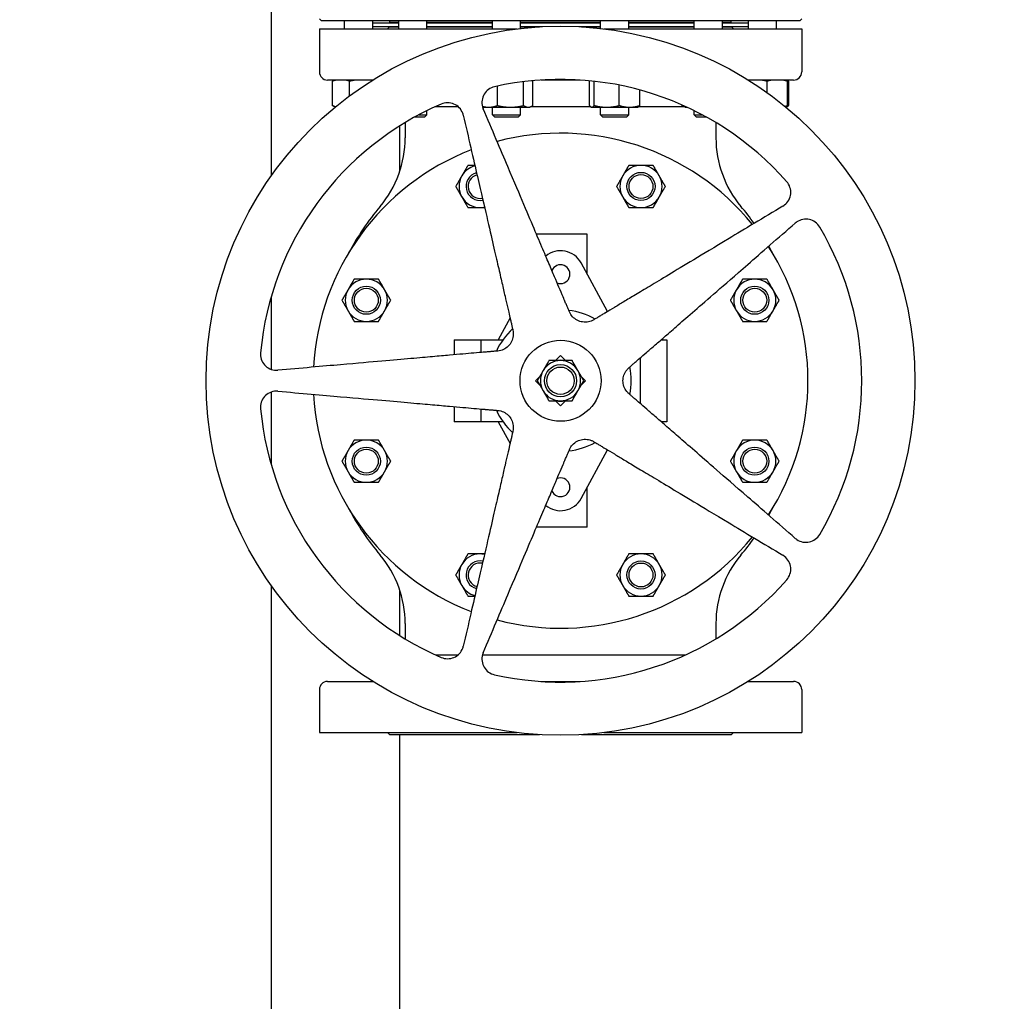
# Model space of a CAD drawing. Header units: inches. Extents: x 24 to 1128, y -94 to 748.
# Tile 484 of 546: x 592 to 622, y 524 to 555. Entities that reach past the tile are written whole.
import ezdxf

# ---------------------------------------------------------------- set-up
doc = ezdxf.new("R2010")
doc.units = ezdxf.units.IN
doc.header["$LTSCALE"] = 32
doc.header["$MEASUREMENT"] = 0
doc.layers.add('Dimension (ANSI)', color=7, linetype='Continuous', lineweight=25)
doc.layers.add('Visible (ANSI)', color=7, linetype='Continuous', lineweight=30)
doc.styles.add('Note Text (ANSI)', font='tahoma.ttf')
doc.dimstyles.new('Architectural (ANSI)', dxfattribs={"dimscale": 32, "dimtxt": 0.125, "dimasz": 0.098425, "dimexe": 0.125, "dimexo": 0.0625, "dimgap": 0.031496, "dimtad": 0, "dimtih": 1, "dimtoh": 1, "dimdec": 4, "dimrnd": 1e-08, "dimzin": 3, "dimdsep": 46, "dimlunit": 4, "dimtxsty": 'Note Text (ANSI)', "dimcen": 0.09, "dimdle": 0.393701, "dimclrd": 256, "dimclre": 256, "dimclrt": 256, "dimadec": 0, "dimazin": 3, "dimtfac": 0.96, "dimtofl": 0, "dimtmove": 0, "dimatfit": 3, "dimfxl": 1, "dimfrac": 2, "dimtolj": 1, "dimtzin": 12, "dimlwd": -1, "dimlwe": -1, "dimarcsym": 0})

# ---------------------------------------------------------------- blocks, each defined once
blk = doc.blocks.new('*D15')
at = {"layer": 'Defpoints', "color": 0, "transparency": 16777216}
for p in [(692.915, 562.239), (493.915, 496.383), (692.915, 464.957)]:
    blk.add_point(p, dxfattribs=at)
at = {"layer": 'Dimension (ANSI)', "transparency": 16777216}
for p, q in [((692.915, 560.239), (692.915, 460.957)), ((493.915, 494.383), (493.915, 460.957)), ((497.065, 464.957), (578.675, 464.957)), ((689.766, 464.957), (594.155, 464.957))]:
    blk.add_line(p, q, dxfattribs=at)
for points in [[(497.065, 465.481), (497.065, 464.432), (493.915, 464.957)], [(689.766, 465.481), (689.766, 464.432), (692.915, 464.957)]]:
    blk.add_solid(points, dxfattribs=at)
at = {"layer": 'Dimension (ANSI)', "transparency": 16777216, "insert": (579.683, 467.036), "char_height": 4, "attachment_point": 1, "style": 'Note Text (ANSI)'}
blk.add_mtext('\\A1;16\'-7"', dxfattribs=at)

msp = doc.modelspace()

# ---------------------------------------------------------------- linework, layer by layer
at = {"layer": 'Visible (ANSI)'}
for p, q in [((599.41529, 598.05891), (599.41529, 549.96775)), ((600.97779, 554.79641), (600.91529, 554.85891)), ((615.85279, 554.79641), (600.97779, 554.79641)), ((601.69927, 554.54341), (601.69927, 554.79641)), ((602.57427, 554.54341), (602.57427, 554.79641)), ((602.57427, 554.73141), (603.3816, 554.73141)), ((602.57427, 554.61141), (603.3816, 554.61141)), ((603.10029, 554.60641), (603.03729, 554.54341)), ((603.10029, 554.60641), (603.3816, 554.60641)), ((603.10529, 554.73641), (603.10529, 554.79641)), ((603.3816, 554.73641), (603.10529, 554.73641)), ((603.22529, 554.73641), (603.22529, 554.73141)), ((603.22529, 554.61141), (603.22529, 554.60641)), ((603.3816, 554.54341), (603.3816, 554.79641)), ((604.2566, 554.54341), (604.2566, 554.79641)), ((606.29547, 554.73641), (604.2566, 554.73641)), ((604.2566, 554.73141), (606.29547, 554.73141)), ((604.2566, 554.61141), (606.29547, 554.61141)), ((604.2566, 554.60641), (606.29547, 554.60641)), ((606.29547, 554.54341), (606.29547, 554.79641)), ((607.17047, 554.5554), (607.17047, 554.79641)), ((609.66012, 554.73641), (607.17047, 554.73641)), ((607.17047, 554.73141), (609.66012, 554.73141)), ((607.17047, 554.61141), (607.85007, 554.61141)), ((607.17047, 554.60641), (607.7599, 554.60641)), ((608.98051, 554.61141), (609.66012, 554.61141)), ((609.07068, 554.60641), (609.66012, 554.60641)), ((609.66012, 554.5554), (609.66012, 554.79641)), ((610.53512, 554.54341), (610.53512, 554.79641)), ((612.57399, 554.73641), (610.53512, 554.73641)), ((610.53512, 554.73141), (612.57399, 554.73141)), ((610.53512, 554.61141), (612.57399, 554.61141)), ((610.53512, 554.60641), (612.57399, 554.60641)), ((612.57399, 554.54341), (612.57399, 554.79641)), ((613.44899, 554.54341), (613.44899, 554.79641)), ((613.72529, 554.73641), (613.44899, 554.73641)), ((613.44899, 554.73141), (614.25631, 554.73141)), ((613.44899, 554.61141), (614.25631, 554.61141)), ((613.44899, 554.60641), (613.73029, 554.60641)), ((613.60529, 554.73641), (613.60529, 554.73141)), ((613.60529, 554.61141), (613.60529, 554.60641)), ((613.72529, 554.73641), (613.72529, 554.79641)), ((613.73029, 554.60641), (613.79329, 554.54341)), ((614.25631, 554.54341), (614.25631, 554.79641)), ((615.13131, 554.54341), (615.13131, 554.79641)), ((615.85279, 554.79641), (615.91529, 554.85891)), ((600.91529, 554.54341), (607.06916, 554.54341)), ((600.91529, 554.54341), (600.91529, 553.20241)), ((609.76142, 554.54341), (615.91529, 554.54341)), ((615.91529, 554.54341), (615.91529, 553.20241)), ((602.57619, 552.95241), (601.16529, 552.95241)), ((601.31934, 552.15828), (601.31934, 552.91354)), ((601.38989, 552.95241), (601.37199, 552.94406)), ((601.85382, 552.46044), (601.85382, 552.91354)), ((606.45002, 552.15828), (606.45002, 552.76397)), ((607.26745, 552.15828), (607.26745, 552.90181)), ((607.5504, 552.15828), (607.5504, 552.91354)), ((609.02679, 552.95241), (607.80379, 552.95241)), ((609.31709, 552.15828), (609.31709, 552.91354)), ((609.46231, 552.15828), (609.46231, 552.91354)), ((610.24283, 552.15828), (610.24283, 552.79243)), ((615.66529, 552.95241), (614.25439, 552.95241)), ((614.83903, 552.56082), (614.83903, 552.91354)), ((615.44069, 552.95241), (615.4586, 552.94406)), ((615.47433, 552.15828), (615.47433, 552.91354)), ((615.51124, 552.15828), (615.51124, 552.91354)), ((610.87814, 552.15828), (610.87814, 552.64292)), ((612.19405, 552.15828), (612.19405, 552.17664)), ((601.40709, 552.11139), (601.37199, 552.12776)), ((604.00456, 551.86933), (604.2566, 551.86933)), ((604.18368, 551.79641), (604.2566, 551.86933)), ((604.2566, 551.86933), (604.2566, 551.99894)), ((604.52236, 552.12541), (605.22927, 552.12541)), ((606.01397, 552.10641), (605.98961, 552.11777)), ((606.01397, 552.10641), (606.18278, 552.10641)), ((606.18278, 552.10641), (606.85873, 552.10641)), ((606.29547, 551.86933), (606.29547, 552.10641)), ((606.29547, 551.86933), (607.17047, 551.86933)), ((606.36838, 551.79641), (606.29547, 551.86933)), ((606.85873, 552.10641), (607.40892, 552.10641)), ((607.09755, 551.79641), (607.17047, 551.86933)), ((607.17047, 551.86933), (607.17047, 552.10641)), ((607.40892, 552.10641), (607.45197, 552.10641)), ((607.45197, 552.10641), (607.49775, 552.12776)), ((607.49271, 552.12541), (609.34676, 552.12541)), ((609.37862, 552.10641), (609.36736, 552.11166)), ((609.37862, 552.10641), (609.3897, 552.10641)), ((609.3897, 552.10641), (609.85257, 552.10641)), ((609.66012, 551.86933), (609.66012, 552.10641)), ((609.66012, 551.86933), (610.53512, 551.86933)), ((609.73303, 551.79641), (609.66012, 551.86933)), ((609.85257, 552.10641), (610.56049, 552.10641)), ((610.4622, 551.79641), (610.53512, 551.86933)), ((610.53512, 551.86933), (610.53512, 552.10641)), ((610.56049, 552.10641), (610.81662, 552.10641)), ((610.81662, 552.10641), (610.82787, 552.11166)), ((610.84847, 552.12541), (612.25174, 552.12541)), ((612.29249, 552.10641), (612.2467, 552.12776)), ((612.29249, 552.10641), (612.34955, 552.10641)), ((612.57399, 551.86933), (612.57399, 551.99894)), ((612.57399, 551.86933), (612.82602, 551.86933)), ((612.6469, 551.79641), (612.57399, 551.86933)), ((615.42349, 552.11139), (615.42407, 552.11166)), ((615.42407, 552.11166), (615.4586, 552.12776)), ((603.41529, 550.11254), (603.41529, 551.52683)), ((603.58347, 551.63048), (603.58347, 551.15389)), ((604.18368, 551.79641), (603.87054, 551.79641)), ((607.09755, 551.79641), (606.36838, 551.79641)), ((610.4622, 551.79641), (609.73303, 551.79641)), ((612.96005, 551.79641), (612.6469, 551.79641)), ((613.24711, 551.63048), (613.24711, 551.15389)), ((609.24209, 548.15541), (607.6676, 548.15541)), ((609.24209, 546.92191), (609.24209, 548.15541)), ((609.87903, 545.75441), (609.0554, 547.26412)), ((599.41529, 546.20941), (599.41529, 543.95578)), ((606.84438, 545.55797), (606.47232, 544.87599)), ((605.10729, 544.87599), (605.93429, 544.87599)), ((605.10729, 544.87599), (605.10729, 544.40791)), ((605.93429, 544.87599), (606.62282, 544.87599)), ((605.93429, 544.87599), (605.93429, 544.48026)), ((611.54295, 544.87599), (611.72329, 544.87599)), ((611.72329, 544.87599), (611.72329, 542.32883)), ((608.26106, 544.22741), (608.41529, 544.38164)), ((608.41529, 544.38164), (608.56952, 544.22741)), ((610.89629, 544.31386), (610.89629, 542.89096)), ((607.63606, 543.60241), (607.77221, 543.73856)), ((607.77221, 543.46626), (607.63606, 543.60241)), ((609.05837, 543.73856), (609.19452, 543.60241)), ((609.19452, 543.60241), (609.05837, 543.46626)), ((599.41529, 543.24904), (599.41529, 540.99541)), ((608.41529, 542.82318), (608.26106, 542.97741)), ((608.56952, 542.97741), (608.41529, 542.82318)), ((605.10729, 542.79691), (605.10729, 542.32883)), ((605.93429, 542.72456), (605.93429, 542.32883)), ((605.93429, 542.32883), (605.10729, 542.32883)), ((606.62282, 542.32883), (605.93429, 542.32883)), ((606.47232, 542.32883), (606.84438, 541.64685)), ((611.72329, 542.32883), (611.54295, 542.32883)), ((609.0554, 539.94069), (609.87903, 541.4504)), ((609.24209, 539.04941), (609.24209, 540.2829)), ((609.24209, 539.04941), (607.6676, 539.04941)), ((599.41529, 537.23707), (599.41529, 488.05891)), ((603.41529, 535.67799), (603.41529, 537.09227)), ((603.58347, 536.05093), (603.58347, 535.57434)), ((613.24711, 536.05093), (613.24711, 535.57434)), ((604.52236, 535.07941), (605.22927, 535.07941)), ((605.98747, 535.07941), (612.30822, 535.07941)), ((601.16529, 534.25241), (602.57619, 534.25241)), ((607.80379, 534.25241), (609.02679, 534.25241)), ((614.25439, 534.25241), (615.66529, 534.25241)), ((600.91529, 534.00241), (600.91529, 532.66141)), ((615.91529, 534.00241), (615.91529, 532.66141)), ((600.91529, 532.66141), (607.06916, 532.66141)), ((603.10029, 532.59841), (603.03729, 532.66141)), ((603.10029, 532.59841), (607.7599, 532.59841)), ((603.41529, 488.05891), (603.41529, 532.59841)), ((609.07068, 532.59841), (613.73029, 532.59841)), ((609.76142, 532.66141), (615.91529, 532.66141)), ((613.73029, 532.59841), (613.79329, 532.66141))]:
    msp.add_line(p, q, dxfattribs=at)
for centre, radius in [((608.41529, 543.60241), 11.0235), ((610.91735, 549.64292), 0.4375), ((610.91735, 549.64292), 0.37135), ((602.37478, 546.10447), 0.4375), ((602.37478, 546.10447), 0.37135), ((614.4558, 546.10447), 0.4375), ((614.4558, 546.10447), 0.37135), ((608.41529, 543.60241), 1.26), ((608.41529, 543.60241), 0.5), ((608.41529, 543.60241), 0.4256), ((602.37478, 541.10035), 0.4375), ((602.37478, 541.10035), 0.37135), ((614.4558, 541.10035), 0.4375), ((614.4558, 541.10035), 0.37135), ((610.91735, 537.5619), 0.4375), ((610.91735, 537.5619), 0.37135)]:
    msp.add_circle(centre, radius, dxfattribs=at)
for centre, radius, start, end in [((601.16529, 553.20241), 0.25, 180, 270), ((615.66529, 553.20241), 0.25, 270, 0), ((608.41529, 543.60241), 9.36997, 41.331348, 102.668652), ((608.41529, 543.60241), 9.36997, 113.331348, 174.668652), ((608.41529, 543.60241), 7.696, 39.147903, 104.852097), ((600.27547, 551.15389), 3.308, 319.897303, 0), ((616.55511, 551.15389), 3.308, 180, 220.102697), ((608.41529, 543.60241), 7.696, 111.147903, 176.852097), ((610.91735, 549.64292), 0.656, 90, 150), ((610.91735, 549.64292), 0.656, 30, 90), ((605.91323, 549.64292), 0.656, 104.015956, 150), ((605.91323, 549.64292), 0.4375, 104.523454, 281.476546), ((605.91323, 549.64292), 0.37135, 104.794914, 281.205086), ((605.91323, 549.64292), 0.656, 150, 210), ((610.91735, 549.64292), 0.656, 150, 210), ((610.91735, 549.64292), 0.656, 330, 30), ((605.91323, 549.64292), 0.656, 210, 270), ((610.91735, 549.64292), 0.656, 210, 270), ((610.91735, 549.64292), 0.656, 270, 330), ((609.24229, 543.60241), 8.415, 139.897304, 151.812157), ((605.91323, 549.64292), 0.656, 270, 281.984044), ((607.58829, 543.60241), 8.415, 35.531253, 40.102696), ((608.41529, 543.60241), 9.36997, 329.331348, 30.668652), ((608.41529, 546.91491), 0.72917, 28.615103, 129.209832), ((608.41529, 543.60241), 7.696, 327.147903, 32.852097), ((607.58829, 543.60241), 8.415, 28.187843, 29.808159), ((608.41529, 546.91491), 0.29167, 248.74206, 157.25794), ((602.37478, 546.10447), 0.656, 90, 150), ((602.37478, 546.10447), 0.656, 30, 90), ((614.4558, 546.10447), 0.656, 90, 150), ((614.4558, 546.10447), 0.656, 30, 90), ((602.37478, 546.10447), 0.656, 150, 210), ((602.37478, 546.10447), 0.656, 330, 30), ((614.4558, 546.10447), 0.656, 150, 210), ((614.4558, 546.10447), 0.656, 330, 30), ((602.37478, 546.10447), 0.656, 210, 270), ((602.37478, 546.10447), 0.656, 270, 330), ((608.41529, 543.60241), 2.19886, 60.739091, 83.260909), ((614.4558, 546.10447), 0.656, 210, 270), ((614.4558, 546.10447), 0.656, 270, 330), ((608.41529, 543.60241), 2.19886, 132.739091, 155.260909), ((608.41529, 543.60241), 0.625, 90, 150), ((608.41529, 543.60241), 0.636, 79.328306, 100.671694), ((608.41529, 543.60241), 0.625, 30, 90), ((608.41529, 543.60241), 0.625, 150, 210), ((608.41529, 543.60241), 0.625, 330, 30), ((608.41529, 543.60241), 2.19886, 348.739091, 11.260909), ((608.41529, 543.60241), 0.625, 210, 270), ((608.41529, 543.60241), 0.625, 270, 330), ((608.41529, 543.60241), 7.696, 183.147903, 248.852097), ((608.41529, 543.60241), 0.636, 259.328306, 280.671694), ((608.41529, 543.60241), 9.36997, 185.331348, 246.668652), ((608.41529, 543.60241), 2.19886, 204.739091, 227.260909), ((602.37478, 541.10035), 0.656, 90, 150), ((602.37478, 541.10035), 0.656, 30, 90), ((614.4558, 541.10035), 0.656, 90, 150), ((614.4558, 541.10035), 0.656, 30, 90), ((602.37478, 541.10035), 0.656, 150, 210), ((602.37478, 541.10035), 0.656, 330, 30), ((608.41529, 543.60241), 2.19886, 276.739091, 299.260909), ((614.4558, 541.10035), 0.656, 150, 210), ((614.4558, 541.10035), 0.656, 330, 30), ((602.37478, 541.10035), 0.656, 210, 270), ((602.37478, 541.10035), 0.656, 270, 330), ((608.41529, 540.28991), 0.29167, 202.74206, 111.25794), ((614.4558, 541.10035), 0.656, 210, 270), ((614.4558, 541.10035), 0.656, 270, 330), ((608.41529, 540.28991), 0.72917, 230.790168, 331.384897), ((609.24229, 543.60241), 8.415, 208.187843, 220.102697), ((607.58829, 543.60241), 8.415, 330.191841, 331.812157), ((608.41529, 543.60241), 7.696, 255.147903, 320.852097), ((607.58829, 543.60241), 8.415, 319.897303, 324.468747), ((600.27547, 536.05093), 3.308, 0, 40.102697), ((605.91323, 537.5619), 0.656, 90, 150), ((605.91323, 537.5619), 0.656, 78.015956, 90), ((610.91735, 537.5619), 0.656, 90, 150), ((610.91735, 537.5619), 0.656, 30, 90), ((616.55511, 536.05093), 3.308, 139.897303, 180), ((605.91323, 537.5619), 0.656, 150, 210), ((605.91323, 537.5619), 0.4375, 78.523454, 255.476546), ((605.91323, 537.5619), 0.37135, 78.794914, 255.205086), ((610.91735, 537.5619), 0.656, 150, 210), ((610.91735, 537.5619), 0.656, 330, 30), ((605.91323, 537.5619), 0.656, 210, 255.984044), ((608.41529, 543.60241), 9.36997, 257.331348, 318.668652), ((610.91735, 537.5619), 0.656, 210, 270), ((610.91735, 537.5619), 0.656, 270, 330), ((601.16529, 534.00241), 0.25, 90, 180), ((615.66529, 534.00241), 0.25, 0, 90)]:
    msp.add_arc(centre, radius, start, end, dxfattribs=at)
for points, weights in [([(601.45644, 552.95241), (601.39151, 552.93968), (601.31934, 552.91354)], [1.01897523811, 1.01877372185, 1]), ([(601.31934, 552.91354), (601.34675, 552.93229), (601.37199, 552.94406)], [1, 1.01339325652, 1.01733426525]), ([(601.85382, 552.91354), (601.78165, 552.93968), (601.71672, 552.95241)], [1, 1.01877372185, 1.01897523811]), ([(602.0635, 552.95241), (601.9642, 552.93968), (601.85382, 552.91354)], [1.01897523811, 1.01877372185, 1]), ([(602.5535, 552.9382), (602.50662, 552.94664), (602.46158, 552.95241)], [1.01497041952, 1.01888382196, 1.01897523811]), ([(607.5504, 552.91354), (607.5372, 552.92257), (607.52456, 552.92995)], [1, 1.0064062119, 1.01064987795]), ([(609.32847, 552.92778), (609.32288, 552.92127), (609.31709, 552.91354)], [1.00937112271, 1.0054754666, 1]), ([(609.46231, 552.91354), (609.46224, 552.91363), (609.46218, 552.91372)], [1, 1.00006190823, 1.0001236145]), ([(609.46276, 552.91365), (609.46253, 552.9136), (609.46231, 552.91354)], [1.00007787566, 1.00003897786, 1]), ([(614.25871, 552.95241), (614.25694, 552.95217), (614.25516, 552.95193)], [1.01897523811, 1.0189714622, 1.01896116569]), ([(614.83903, 552.91354), (614.73363, 552.93968), (614.63882, 552.95241)], [1, 1.01877372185, 1.01897523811]), ([(615.00199, 552.95241), (614.92482, 552.93968), (614.83903, 552.91354)], [1.01897523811, 1.01877372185, 1]), ([(615.47433, 552.91354), (615.38855, 552.93968), (615.31137, 552.95241)], [1, 1.01877372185, 1.01897523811]), ([(615.43708, 552.95241), (615.45473, 552.93968), (615.47433, 552.91354)], [1.01897523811, 1.01877372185, 1]), ([(615.51124, 552.91354), (615.47303, 552.93968), (615.43866, 552.95241)], [1, 1.01877372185, 1.01897523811]), ([(601.37199, 552.12776), (601.34675, 552.13953), (601.31934, 552.15828)], [1.01733426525, 1.01339325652, 1]), ([(601.31934, 552.15828), (601.37453, 552.13829), (601.42514, 552.12622)], [1, 1.01429119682, 1.01782022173]), ([(605.98477, 552.1358), (606.08793, 552.10641), (606.18278, 552.10641)], [1.01392594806, 1.02876844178, 1]), ([(606.18278, 552.10641), (606.3068, 552.10641), (606.45002, 552.15828)], [1, 1.0379548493, 1]), ([(606.45002, 552.15828), (606.66905, 552.10641), (606.85873, 552.10641)], [1, 1.0379548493, 1]), ([(606.85873, 552.10641), (607.04842, 552.10641), (607.26745, 552.15828)], [1, 1.0379548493, 1]), ([(607.26745, 552.15828), (607.34326, 552.10641), (607.40892, 552.10641)], [1, 1.0379548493, 1]), ([(607.40892, 552.10641), (607.47458, 552.10641), (607.5504, 552.15828)], [1, 1.0379548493, 1]), ([(609.31709, 552.15828), (609.356, 552.10641), (609.3897, 552.10641)], [1, 1.0379548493, 1]), ([(609.3897, 552.10641), (609.4234, 552.10641), (609.46231, 552.15828)], [1, 1.0379548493, 1]), ([(609.46231, 552.15828), (609.67145, 552.10641), (609.85257, 552.10641)], [1, 1.0379548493, 1]), ([(609.85257, 552.10641), (610.03369, 552.10641), (610.24283, 552.15828)], [1, 1.0379548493, 1]), ([(610.24283, 552.15828), (610.41306, 552.10641), (610.56049, 552.10641)], [1, 1.0379548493, 1]), ([(610.56049, 552.10641), (610.70791, 552.10641), (610.87814, 552.15828)], [1, 1.0379548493, 1]), ([(610.87814, 552.15828), (610.8514, 552.12263), (610.82787, 552.11166)], [1, 1.02578038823, 1.01653872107]), ([(612.2467, 552.12776), (612.22146, 552.13953), (612.19405, 552.15828)], [1.01733426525, 1.01339325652, 1]), ([(612.19405, 552.15828), (612.25642, 552.13569), (612.31312, 552.12317)], [1, 1.01618057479, 1.01856523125]), ([(615.39336, 552.13611), (615.43265, 552.14558), (615.47433, 552.15828)], [1.01376780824, 1.00903433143, 1]), ([(615.47433, 552.15828), (615.44759, 552.12263), (615.42407, 552.11166)], [1, 1.02578038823, 1.01653872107]), ([(615.43542, 552.11824), (615.47126, 552.13093), (615.51124, 552.15828)], [1.01895290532, 1.01965956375, 1]), ([(605.38954, 551.85956), (606.62824, 546.49419), (606.9327, 545.17539)], [1.05826131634, 2.36623373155, 3.21640230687]), ([(608.69016, 545.74642), (608.16131, 546.99231), (606.00974, 552.06108)], [3.21640230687, 2.36623373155, 1.05826131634]), ([(605.53449, 550.29892), (605.43301, 550.12314), (605.34512, 549.97092)], [1.01001874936, 1.04314139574, 1]), ([(605.74984, 550.29892), (605.64828, 550.29892), (605.53449, 550.29892)], [1.02333570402, 1.0283254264, 1.01001874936]), ([(610.53861, 550.29892), (610.43713, 550.12314), (610.34924, 549.97092)], [1.01001874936, 1.04314139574, 1]), ([(610.91735, 550.29892), (610.74158, 550.29892), (610.53861, 550.29892)], [1, 1.04314139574, 1.01001874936]), ([(611.29609, 550.29892), (611.09313, 550.29892), (610.91735, 550.29892)], [1.01001874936, 1.04314139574, 1]), ([(611.48546, 549.97092), (611.39758, 550.12314), (611.29609, 550.29892)], [1, 1.04314139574, 1.01001874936]), ([(605.34512, 549.97092), (605.25723, 549.81869), (605.15575, 549.64292)], [1, 1.04314139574, 1.01001874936]), ([(610.34924, 549.97092), (610.26135, 549.81869), (610.15987, 549.64292)], [1, 1.04314139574, 1.01001874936]), ([(611.67484, 549.64292), (611.57335, 549.81869), (611.48546, 549.97092)], [1.01001874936, 1.04314139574, 1]), ([(605.15575, 549.64292), (605.25723, 549.46714), (605.34512, 549.31492)], [1.01001874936, 1.04314139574, 1]), ([(610.15987, 549.64292), (610.26135, 549.46714), (610.34924, 549.31492)], [1.01001874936, 1.04314139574, 1]), ([(611.48546, 549.31492), (611.57335, 549.46714), (611.67484, 549.64292)], [1, 1.04314139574, 1.01001874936]), ([(605.34512, 549.31492), (605.43301, 549.16269), (605.53449, 548.98692)], [1, 1.04314139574, 1.01001874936]), ([(610.34924, 549.31492), (610.43713, 549.16269), (610.53861, 548.98692)], [1, 1.04314139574, 1.01001874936]), ([(611.29609, 548.98692), (611.39758, 549.16269), (611.48546, 549.31492)], [1.01001874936, 1.04314139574, 1]), ([(605.53449, 548.98692), (605.73746, 548.98692), (605.91323, 548.98692)], [1.01001874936, 1.04314139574, 1]), ([(605.91323, 548.98692), (605.98222, 548.98692), (606.05274, 548.98692)], [1, 1.01649887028, 1.02184350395]), ([(615.3333, 549.03167), (610.6133, 546.19561), (609.45314, 545.49851)], [1.05826131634, 2.36623373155, 3.21640230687]), ([(610.53861, 548.98692), (610.74158, 548.98692), (610.91735, 548.98692)], [1.01001874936, 1.04314139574, 1]), ([(610.91735, 548.98692), (611.09313, 548.98692), (611.29609, 548.98692)], [1, 1.04314139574, 1.01001874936]), ([(610.53931, 544.00353), (611.56079, 544.8915), (615.71661, 548.50409)], [3.21640230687, 2.36623373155, 1.05826131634]), ([(601.99604, 546.76047), (601.89456, 546.5847), (601.80667, 546.43247)], [1.01001874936, 1.04314139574, 1]), ([(602.37478, 546.76047), (602.19901, 546.76047), (601.99604, 546.76047)], [1, 1.04314139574, 1.01001874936]), ([(602.75352, 546.76047), (602.55056, 546.76047), (602.37478, 546.76047)], [1.01001874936, 1.04314139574, 1]), ([(602.94289, 546.43247), (602.85501, 546.5847), (602.75352, 546.76047)], [1, 1.04314139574, 1.01001874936]), ([(614.07706, 546.76047), (613.97558, 546.5847), (613.88769, 546.43247)], [1.01001874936, 1.04314139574, 1]), ([(614.4558, 546.76047), (614.28003, 546.76047), (614.07706, 546.76047)], [1, 1.04314139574, 1.01001874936]), ([(614.83454, 546.76047), (614.63158, 546.76047), (614.4558, 546.76047)], [1.01001874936, 1.04314139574, 1]), ([(615.02391, 546.43247), (614.93603, 546.5847), (614.83454, 546.76047)], [1, 1.04314139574, 1.01001874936]), ([(601.80667, 546.43247), (601.71878, 546.28024), (601.6173, 546.10447)], [1, 1.04314139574, 1.01001874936]), ([(603.13227, 546.10447), (603.03078, 546.28024), (602.94289, 546.43247)], [1.01001874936, 1.04314139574, 1]), ([(613.88769, 546.43247), (613.7998, 546.28024), (613.69832, 546.10447)], [1, 1.04314139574, 1.01001874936]), ([(615.21328, 546.10447), (615.1118, 546.28024), (615.02391, 546.43247)], [1.01001874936, 1.04314139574, 1]), ([(601.6173, 546.10447), (601.71878, 545.9287), (601.80667, 545.77647)], [1.01001874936, 1.04314139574, 1]), ([(602.94289, 545.77647), (603.03078, 545.9287), (603.13227, 546.10447)], [1, 1.04314139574, 1.01001874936]), ([(613.69832, 546.10447), (613.7998, 545.9287), (613.88769, 545.77647)], [1.01001874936, 1.04314139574, 1]), ([(615.02391, 545.77647), (615.1118, 545.9287), (615.21328, 546.10447)], [1, 1.04314139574, 1.01001874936]), ([(601.80667, 545.77647), (601.89456, 545.62424), (601.99604, 545.44847)], [1, 1.04314139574, 1.01001874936]), ([(602.75352, 545.44847), (602.85501, 545.62424), (602.94289, 545.77647)], [1.01001874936, 1.04314139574, 1]), ([(613.88769, 545.77647), (613.97558, 545.62424), (614.07706, 545.44847)], [1, 1.04314139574, 1.01001874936]), ([(614.83454, 545.44847), (614.93603, 545.62424), (615.02391, 545.77647)], [1.01001874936, 1.04314139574, 1]), ([(601.99604, 545.44847), (602.19901, 545.44847), (602.37478, 545.44847)], [1.01001874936, 1.04314139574, 1]), ([(602.37478, 545.44847), (602.55056, 545.44847), (602.75352, 545.44847)], [1, 1.04314139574, 1.01001874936]), ([(614.07706, 545.44847), (614.28003, 545.44847), (614.4558, 545.44847)], [1.01001874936, 1.04314139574, 1]), ([(614.4558, 545.44847), (614.63158, 545.44847), (614.83454, 545.44847)], [1, 1.04314139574, 1.01001874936]), ([(606.46115, 544.52636), (605.11282, 544.40839), (599.62727, 543.92847)], [3.22913550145, 2.37560125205, 1.06245079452]), ([(608.05445, 544.22741), (607.95776, 544.05994), (607.87403, 543.91491)], [1.01001874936, 1.04314139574, 1]), ([(608.41529, 544.22741), (608.24782, 544.22741), (608.05445, 544.22741)], [1, 1.04314139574, 1.01001874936]), ([(608.77614, 544.22741), (608.58276, 544.22741), (608.41529, 544.22741)], [1.01001874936, 1.04314139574, 1]), ([(608.95656, 543.91491), (608.87282, 544.05994), (608.77614, 544.22741)], [1, 1.04314139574, 1.01001874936]), ([(607.87403, 543.91491), (607.79029, 543.76988), (607.6936, 543.60241)], [1, 1.04314139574, 1.01001874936]), ([(609.13698, 543.60241), (609.04029, 543.76988), (608.95656, 543.91491)], [1.01001874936, 1.04314139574, 1]), ([(607.6936, 543.60241), (607.79029, 543.43494), (607.87403, 543.28991)], [1.01001874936, 1.04314139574, 1]), ([(608.95656, 543.28991), (609.04029, 543.43494), (609.13698, 543.60241)], [1, 1.04314139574, 1.01001874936]), ([(599.62727, 543.27635), (605.11282, 542.79643), (606.46115, 542.67846)], [1.06245079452, 2.37560125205, 3.22913550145]), ([(607.87403, 543.28991), (607.95776, 543.14488), (608.05445, 542.97741)], [1, 1.04314139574, 1.01001874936]), ([(608.77614, 542.97741), (608.87282, 543.14488), (608.95656, 543.28991)], [1.01001874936, 1.04314139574, 1]), ([(608.05445, 542.97741), (608.24782, 542.97741), (608.41529, 542.97741)], [1.01001874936, 1.04314139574, 1]), ([(608.41529, 542.97741), (608.58276, 542.97741), (608.77614, 542.97741)], [1, 1.04314139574, 1.01001874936]), ([(615.71661, 538.70073), (611.56079, 542.31332), (610.53931, 543.20128)], [1.05826131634, 2.36623373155, 3.21640230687]), ([(601.99604, 541.75635), (601.89456, 541.58057), (601.80667, 541.42835)], [1.01001874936, 1.04314139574, 1]), ([(602.37478, 541.75635), (602.19901, 541.75635), (601.99604, 541.75635)], [1, 1.04314139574, 1.01001874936]), ([(602.75352, 541.75635), (602.55056, 541.75635), (602.37478, 541.75635)], [1.01001874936, 1.04314139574, 1]), ([(602.94289, 541.42835), (602.85501, 541.58057), (602.75352, 541.75635)], [1, 1.04314139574, 1.01001874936]), ([(606.9327, 542.02943), (606.62824, 540.71063), (605.38954, 535.34526)], [3.21640230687, 2.36623373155, 1.05826131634]), ([(614.07706, 541.75635), (613.97558, 541.58057), (613.88769, 541.42835)], [1.01001874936, 1.04314139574, 1]), ([(614.4558, 541.75635), (614.28003, 541.75635), (614.07706, 541.75635)], [1, 1.04314139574, 1.01001874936]), ([(614.83454, 541.75635), (614.63158, 541.75635), (614.4558, 541.75635)], [1.01001874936, 1.04314139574, 1]), ([(615.02391, 541.42835), (614.93603, 541.58057), (614.83454, 541.75635)], [1, 1.04314139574, 1.01001874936]), ([(601.80667, 541.42835), (601.71878, 541.27612), (601.6173, 541.10035)], [1, 1.04314139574, 1.01001874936]), ([(603.13227, 541.10035), (603.03078, 541.27612), (602.94289, 541.42835)], [1.01001874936, 1.04314139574, 1]), ([(606.00974, 535.14374), (608.16131, 540.21251), (608.69016, 541.4584)], [1.05826131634, 2.36623373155, 3.21640230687]), ([(609.45314, 541.70631), (610.6133, 541.00921), (615.3333, 538.17315)], [3.21640230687, 2.36623373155, 1.05826131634]), ([(613.88769, 541.42835), (613.7998, 541.27612), (613.69832, 541.10035)], [1, 1.04314139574, 1.01001874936]), ([(615.21328, 541.10035), (615.1118, 541.27612), (615.02391, 541.42835)], [1.01001874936, 1.04314139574, 1]), ([(601.6173, 541.10035), (601.71878, 540.92457), (601.80667, 540.77235)], [1.01001874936, 1.04314139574, 1]), ([(602.94289, 540.77235), (603.03078, 540.92457), (603.13227, 541.10035)], [1, 1.04314139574, 1.01001874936]), ([(613.69832, 541.10035), (613.7998, 540.92457), (613.88769, 540.77235)], [1.01001874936, 1.04314139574, 1]), ([(615.02391, 540.77235), (615.1118, 540.92457), (615.21328, 541.10035)], [1, 1.04314139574, 1.01001874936]), ([(601.80667, 540.77235), (601.89456, 540.62012), (601.99604, 540.44435)], [1, 1.04314139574, 1.01001874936]), ([(602.75352, 540.44435), (602.85501, 540.62012), (602.94289, 540.77235)], [1.01001874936, 1.04314139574, 1]), ([(613.88769, 540.77235), (613.97558, 540.62012), (614.07706, 540.44435)], [1, 1.04314139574, 1.01001874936]), ([(614.83454, 540.44435), (614.93603, 540.62012), (615.02391, 540.77235)], [1.01001874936, 1.04314139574, 1]), ([(601.99604, 540.44435), (602.19901, 540.44435), (602.37478, 540.44435)], [1.01001874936, 1.04314139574, 1]), ([(602.37478, 540.44435), (602.55056, 540.44435), (602.75352, 540.44435)], [1, 1.04314139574, 1.01001874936]), ([(614.07706, 540.44435), (614.28003, 540.44435), (614.4558, 540.44435)], [1.01001874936, 1.04314139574, 1]), ([(614.4558, 540.44435), (614.63158, 540.44435), (614.83454, 540.44435)], [1, 1.04314139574, 1.01001874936]), ([(605.53449, 538.2179), (605.43301, 538.04213), (605.34512, 537.8899)], [1.01001874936, 1.04314139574, 1]), ([(605.91323, 538.2179), (605.73746, 538.2179), (605.53449, 538.2179)], [1, 1.04314139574, 1.01001874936]), ([(606.05274, 538.2179), (605.98222, 538.2179), (605.91323, 538.2179)], [1.02184350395, 1.01649887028, 1]), ([(610.53861, 538.2179), (610.43713, 538.04213), (610.34924, 537.8899)], [1.01001874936, 1.04314139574, 1]), ([(610.91735, 538.2179), (610.74158, 538.2179), (610.53861, 538.2179)], [1, 1.04314139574, 1.01001874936]), ([(611.29609, 538.2179), (611.09313, 538.2179), (610.91735, 538.2179)], [1.01001874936, 1.04314139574, 1]), ([(611.48546, 537.8899), (611.39758, 538.04213), (611.29609, 538.2179)], [1, 1.04314139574, 1.01001874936]), ([(605.34512, 537.8899), (605.25723, 537.73768), (605.15575, 537.5619)], [1, 1.04314139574, 1.01001874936]), ([(610.34924, 537.8899), (610.26135, 537.73768), (610.15987, 537.5619)], [1, 1.04314139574, 1.01001874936]), ([(611.67484, 537.5619), (611.57335, 537.73768), (611.48546, 537.8899)], [1.01001874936, 1.04314139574, 1]), ([(605.15575, 537.5619), (605.25723, 537.38613), (605.34512, 537.2339)], [1.01001874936, 1.04314139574, 1]), ([(610.15987, 537.5619), (610.26135, 537.38613), (610.34924, 537.2339)], [1.01001874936, 1.04314139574, 1]), ([(611.48546, 537.2339), (611.57335, 537.38613), (611.67484, 537.5619)], [1, 1.04314139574, 1.01001874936]), ([(605.34512, 537.2339), (605.43301, 537.08168), (605.53449, 536.9059)], [1, 1.04314139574, 1.01001874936]), ([(610.34924, 537.2339), (610.43713, 537.08168), (610.53861, 536.9059)], [1, 1.04314139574, 1.01001874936]), ([(611.29609, 536.9059), (611.39758, 537.08168), (611.48546, 537.2339)], [1.01001874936, 1.04314139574, 1]), ([(605.53449, 536.9059), (605.64828, 536.9059), (605.74984, 536.9059)], [1.01001874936, 1.0283254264, 1.02333570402]), ([(610.53861, 536.9059), (610.74158, 536.9059), (610.91735, 536.9059)], [1.01001874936, 1.04314139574, 1]), ([(610.91735, 536.9059), (611.09313, 536.9059), (611.29609, 536.9059)], [1, 1.04314139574, 1.01001874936])]:
    msp.add_rational_spline(points, weights, degree=2, dxfattribs=at)
for points, knots in [([(606.36034, 552.74427), (606.29677, 552.72998), (606.2321, 552.7016), (606.12042, 552.62052), (606.07341, 552.56783), (606.00686, 552.45581), (605.98306, 552.38932), (605.96527, 552.25246), (605.97128, 552.18211), (605.99467, 552.1), (606.0016, 552.08044), (606.00974, 552.06108)], [1.98632476, 1.98632476, 1.98632476, 1.98632476, 2.48280891, 2.48280891, 2.97929305, 2.97929305, 3.47597129, 3.47597129, 3.97264952, 3.97264952, 4.12697786, 4.12697786, 4.12697786, 4.12697786]), ([(605.38954, 551.85956), (605.38475, 551.88001), (605.37886, 551.89991), (605.3719, 551.91891), (605.34952, 551.98008), (605.31302, 552.04054), (605.21819, 552.1408), (605.15986, 552.18061), (605.04017, 552.23211), (604.97117, 552.24711), (604.83316, 552.24706), (604.76416, 552.232), (604.70433, 552.2062)], [-0.15432833, -0.15432833, -0.15432833, -0.15432833, 0, 0, 0, 0.49667824, 0.49667824, 0.99335647, 0.99335647, 1.48984062, 1.48984062, 1.98632476, 1.98632476, 1.98632476, 1.98632476]), ([(615.3333, 549.03167), (615.35127, 549.04255), (615.36837, 549.0543), (615.43556, 549.10698), (615.48177, 549.16037), (615.54782, 549.28154), (615.56766, 549.34932), (615.57966, 549.47906), (615.5726, 549.54932), (615.5299, 549.68056), (615.49426, 549.74153), (615.45123, 549.79046)], [3.53059689, 3.53059689, 3.53059689, 3.53059689, 3.68492522, 3.68492522, 4.18160346, 4.18160346, 4.6782817, 4.6782817, 5.17476584, 5.17476584, 5.67124999, 5.67124999, 5.67124999, 5.67124999]), ([(616.4747, 548.38178), (616.44147, 548.43782), (616.39449, 548.49056), (616.28287, 548.57172), (616.21823, 548.60014), (616.09113, 548.62882), (616.02054, 548.6309), (615.88488, 548.60553), (615.81983, 548.57807), (615.74896, 548.53046), (615.7325, 548.51782), (615.71661, 548.50409)], [1.98632476, 1.98632476, 1.98632476, 1.98632476, 2.48280891, 2.48280891, 2.97929305, 2.97929305, 3.47597129, 3.47597129, 3.97264952, 3.97264952, 4.12697786, 4.12697786, 4.12697786, 4.12697786]), ([(609.45314, 545.49851), (609.42542, 545.48186), (609.39661, 545.46804), (609.31457, 545.4369), (609.25359, 545.42425), (609.13108, 545.42126), (609.06955, 545.43094), (608.96077, 545.46628), (608.9053, 545.49462), (608.80794, 545.56905), (608.76605, 545.61513), (608.71798, 545.68854), (608.70279, 545.71665), (608.69016, 545.74642)], [5.30201977, 5.30201977, 5.30201977, 5.30201977, 5.53516775, 5.53516775, 5.97092818, 5.97092818, 6.40668861, 6.40668861, 6.84244904, 6.84244904, 7.27820947, 7.27820947, 7.51135745, 7.51135745, 7.51135745, 7.51135745]), ([(606.9327, 545.17539), (606.93998, 545.14388), (606.94421, 545.11221), (606.94848, 545.02456), (606.94167, 544.96266), (606.90665, 544.84522), (606.87843, 544.78969), (606.81121, 544.69716), (606.76711, 544.65316), (606.66624, 544.58357), (606.60947, 544.55797), (606.5248, 544.53494), (606.49337, 544.52918), (606.46115, 544.52636)], [5.30201977, 5.30201977, 5.30201977, 5.30201977, 5.53516775, 5.53516775, 5.97092818, 5.97092818, 6.40668861, 6.40668861, 6.84244904, 6.84244904, 7.27820947, 7.27820947, 7.51135745, 7.51135745, 7.51135745, 7.51135745]), ([(599.08585, 544.47302), (599.0798, 544.40815), (599.0868, 544.33787), (599.1294, 544.2066), (599.16499, 544.14561), (599.25096, 544.0477), (599.30685, 544.00452), (599.4315, 543.94532), (599.50027, 543.92929), (599.56537, 543.9269), (599.58559, 543.92616), (599.60634, 543.92671), (599.62727, 543.92847)], [-1.98632476, -1.98632476, -1.98632476, -1.98632476, -1.48984062, -1.48984062, -0.99335647, -0.99335647, -0.49667824, -0.49667824, 0, 0, 0, 0.15432833, 0.15432833, 0.15432833, 0.15432833]), ([(610.53931, 543.20128), (610.5149, 543.2225), (610.49286, 543.24564), (610.43789, 543.31404), (610.40701, 543.36812), (610.36632, 543.48371), (610.3565, 543.54522), (610.3565, 543.6596), (610.36632, 543.72111), (610.40701, 543.8367), (610.43789, 543.89078), (610.49286, 543.95918), (610.5149, 543.98232), (610.53931, 544.00353)], [5.30201977, 5.30201977, 5.30201977, 5.30201977, 5.53516775, 5.53516775, 5.97092818, 5.97092818, 6.40668861, 6.40668861, 6.84244904, 6.84244904, 7.27820947, 7.27820947, 7.51135745, 7.51135745, 7.51135745, 7.51135745]), ([(599.62727, 543.27635), (599.60634, 543.27811), (599.58559, 543.27866), (599.56537, 543.27792), (599.50027, 543.27553), (599.4315, 543.2595), (599.30685, 543.20029), (599.25096, 543.15711), (599.16499, 543.05921), (599.1294, 542.99822), (599.0868, 542.86695), (599.0798, 542.79667), (599.08585, 542.73179)], [-0.15432833, -0.15432833, -0.15432833, -0.15432833, 0, 0, 0, 0.49667824, 0.49667824, 0.99335647, 0.99335647, 1.48984062, 1.48984062, 1.98632476, 1.98632476, 1.98632476, 1.98632476]), ([(606.46115, 542.67846), (606.49337, 542.67564), (606.5248, 542.66988), (606.60947, 542.64685), (606.66624, 542.62125), (606.76711, 542.55165), (606.81121, 542.50766), (606.87843, 542.41513), (606.90665, 542.3596), (606.94167, 542.24216), (606.94848, 542.18026), (606.94421, 542.09261), (606.93998, 542.06094), (606.9327, 542.02943)], [5.30201977, 5.30201977, 5.30201977, 5.30201977, 5.53516775, 5.53516775, 5.97092818, 5.97092818, 6.40668861, 6.40668861, 6.84244904, 6.84244904, 7.27820947, 7.27820947, 7.51135745, 7.51135745, 7.51135745, 7.51135745]), ([(608.69016, 541.4584), (608.70279, 541.48816), (608.71798, 541.51628), (608.76605, 541.58969), (608.80794, 541.63577), (608.9053, 541.7102), (608.96077, 541.73854), (609.06955, 541.77388), (609.13108, 541.78356), (609.25359, 541.78057), (609.31457, 541.76792), (609.39661, 541.73678), (609.42542, 541.72296), (609.45314, 541.70631)], [5.30201977, 5.30201977, 5.30201977, 5.30201977, 5.53516775, 5.53516775, 5.97092818, 5.97092818, 6.40668861, 6.40668861, 6.84244904, 6.84244904, 7.27820947, 7.27820947, 7.51135745, 7.51135745, 7.51135745, 7.51135745]), ([(615.71661, 538.70073), (615.7325, 538.687), (615.74896, 538.67436), (615.81983, 538.62674), (615.88488, 538.59929), (616.02054, 538.57392), (616.09113, 538.576), (616.21823, 538.60468), (616.28287, 538.6331), (616.39449, 538.71426), (616.44147, 538.767), (616.4747, 538.82304)], [3.53059689, 3.53059689, 3.53059689, 3.53059689, 3.68492522, 3.68492522, 4.18160346, 4.18160346, 4.6782817, 4.6782817, 5.17476584, 5.17476584, 5.67124999, 5.67124999, 5.67124999, 5.67124999]), ([(615.45123, 537.41436), (615.49426, 537.46329), (615.5299, 537.52426), (615.5726, 537.6555), (615.57966, 537.72576), (615.56766, 537.8555), (615.54782, 537.92328), (615.48177, 538.04445), (615.43556, 538.09784), (615.3843, 538.13803), (615.36837, 538.15052), (615.35127, 538.16227), (615.3333, 538.17315)], [-1.98632476, -1.98632476, -1.98632476, -1.98632476, -1.48984062, -1.48984062, -0.99335647, -0.99335647, -0.49667824, -0.49667824, 0, 0, 0, 0.15432833, 0.15432833, 0.15432833, 0.15432833]), ([(604.70433, 534.99862), (604.76416, 534.97281), (604.83316, 534.95776), (604.97117, 534.95771), (605.04017, 534.97271), (605.15986, 535.02421), (605.21819, 535.06402), (605.31302, 535.16428), (605.34952, 535.22474), (605.3719, 535.28591), (605.37886, 535.30491), (605.38475, 535.32481), (605.38954, 535.34526)], [-1.98632476, -1.98632476, -1.98632476, -1.98632476, -1.48984062, -1.48984062, -0.99335647, -0.99335647, -0.49667824, -0.49667824, 0, 0, 0, 0.15432833, 0.15432833, 0.15432833, 0.15432833]), ([(606.00974, 535.14374), (606.0016, 535.12438), (605.99467, 535.10482), (605.97128, 535.02271), (605.96527, 534.95236), (605.98306, 534.8155), (606.00686, 534.74901), (606.07341, 534.63699), (606.12042, 534.5843), (606.2321, 534.50322), (606.29677, 534.47484), (606.36034, 534.46055)], [3.53059689, 3.53059689, 3.53059689, 3.53059689, 3.68492522, 3.68492522, 4.18160346, 4.18160346, 4.6782817, 4.6782817, 5.17476584, 5.17476584, 5.67124999, 5.67124999, 5.67124999, 5.67124999])]:
    msp.add_open_spline(points, degree=3, knots=knots, dxfattribs=at)

# ---------------------------------------------------------------- dimensions: what is measured, and where the dimension line sits
at = {"layer": 'Dimension (ANSI)'}
dim = msp.add_linear_dim(base=(692.91529, 464.95655), p1=(493.91529, 496.38341), p2=(692.91529, 562.23882), dimstyle='Architectural (ANSI)', override={"dimgap": 0.031496, "dimtih": 0, "dimtoh": 0, "dimdec": 4, "dimlfac": 1, "dimtol": 0, "dimlim": 0, "dimtp": 0, "dimtm": 0, "dimtdec": 2, "dimatfit": 1}, dxfattribs=at)
dim.commit()
dim.dimension.update_dxf_attribs({"geometry": '*D15', "text_midpoint": (586.41529, 464.95655), "dimtype": 160})

doc.saveas('drawing.dxf')
